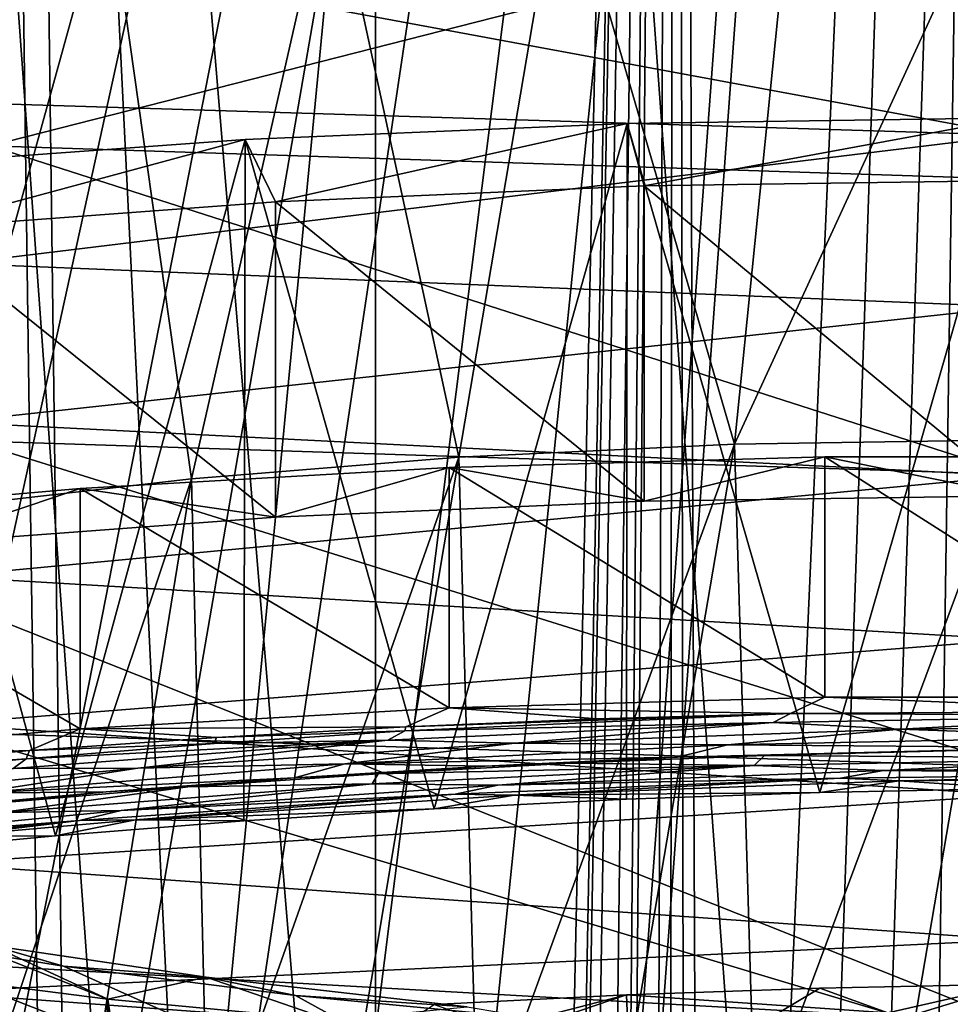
# Model space of a CAD drawing. Header units: metres. Extents: x -24 to 24, y -69 to 184.
# Tile 480 of 656: x -3.2 to -0.2, y 130.22 to 133.39. Entities that reach past the tile are written whole.
import ezdxf

# ---------------------------------------------------------------- set-up
doc = ezdxf.new("R2010")
doc.units = ezdxf.units.M
for name, color, linetype in [('1075', 7, 'CONTINUOUS'), ('1252', 7, 'CONTINUOUS'), ('1525', 7, 'CONTINUOUS'), ('1589', 7, 'CONTINUOUS'), ('1772', 7, 'CONTINUOUS'), ('1880', 7, 'CONTINUOUS'), ('1906', 7, 'CONTINUOUS'), ('2529', 7, 'CONTINUOUS'), ('2941', 7, 'CONTINUOUS'), ('367', 7, 'CONTINUOUS'), ('369', 7, 'CONTINUOUS'), ('373', 7, 'CONTINUOUS'), ('383', 7, 'CONTINUOUS'), ('3964', 2, 'CONTINUOUS'), ('3967', 7, 'CONTINUOUS'), ('419', 2, 'CONTINUOUS'), ('420', 2, 'CONTINUOUS'), ('423', 3, 'CONTINUOUS'), ('424', 3, 'CONTINUOUS'), ('426', 3, 'CONTINUOUS'), ('434', 7, 'CONTINUOUS'), ('464', 7, 'CONTINUOUS'), ('468', 7, 'CONTINUOUS'), ('497', 7, 'CONTINUOUS'), ('499', 7, 'CONTINUOUS'), ('554', 2, 'CONTINUOUS'), ('563', 2, 'CONTINUOUS')]:
    doc.layers.add(name, color=color, linetype=linetype)

msp = doc.modelspace()

# ---------------------------------------------------------------- linework, layer by layer
at = {"layer": '1075'}
for points in [[(-1.815886, 131.950532, 232.195005), (-0.60762, 131.984539, 232.321922), (-1.188961, 131.84228, 231.791004)], [(-1.188961, 131.84228, 231.791004), (-0.60762, 131.984539, 232.321922), (0.012027, 131.859388, 231.854851)], [(-0.60762, 131.984539, 232.321922), (0.607618, 131.984539, 232.321922), (0.012027, 131.859388, 231.854851)], [(-3.003084, 131.882897, 231.942589), (-1.815886, 131.950532, 232.195005), (-2.374994, 131.790474, 231.597661)], [(-2.374994, 131.790474, 231.597661), (-1.815886, 131.950532, 232.195005), (-1.188961, 131.84228, 231.791004)], [(-4.15488, 131.782451, 231.567717), (-3.003084, 131.882897, 231.942589), (-3.531022, 131.704633, 231.2773)], [(-3.531022, 131.704633, 231.2773), (-3.003084, 131.882897, 231.942589), (-2.374994, 131.790474, 231.597661)]]:
    msp.add_3dface(points, dxfattribs=at)
at = {"layer": '1252'}
for points in [[(0.872439, 130.953169, 232.757719), (-0.369126, 130.942659, 232.788975), (0, 130.918378, 232.90934)], [(-0.369126, 130.942659, 232.788975), (-1.607282, 130.897158, 232.689434), (-0.623732, 130.905222, 232.89534)], [(0, 130.918378, 232.90934), (-0.369126, 130.942659, 232.788975), (-0.623732, 130.905222, 232.89534)], [(-1.607282, 130.897158, 232.689434), (-2.825111, 130.81729, 232.460496), (-1.863761, 130.852809, 232.769515)], [(-1.245797, 130.883335, 232.848664), (-1.607282, 130.897158, 232.689434), (-1.863761, 130.852809, 232.769515)], [(-0.623732, 130.905222, 232.89534), (-1.607282, 130.897158, 232.689434), (-1.245797, 130.883335, 232.848664)], [(-1.863761, 130.852809, 232.769515), (-2.825111, 130.81729, 232.460496), (-2.476316, 130.813715, 232.658088)], [(-2.825111, 130.81729, 232.460496), (-3.42204, 130.764698, 232.298346), (-3.082027, 130.766135, 232.514603)], [(-2.476316, 130.813715, 232.658088), (-2.825111, 130.81729, 232.460496), (-3.082027, 130.766135, 232.514603)], [(-3.082027, 130.766135, 232.514603), (-3.42204, 130.764698, 232.298346), (-3.678358, 130.710264, 232.339648)]]:
    msp.add_3dface(points, dxfattribs=at)
at = {"layer": '1525'}
for points in [[(-1.0818, 131.018787, 232.652848), (-0.175869, 131.03994, 232.699357), (0.162692, 131.049656, 232.696958)], [(-1.700439, 130.990139, 232.581257), (-1.425172, 130.999161, 232.618531), (-1.0818, 131.018787, 232.652848)], [(-1.425172, 130.999161, 232.618531), (-0.80151, 131.024011, 232.675651), (-1.0818, 131.018787, 232.652848)], [(-0.80151, 131.024011, 232.675651), (-0.175869, 131.03994, 232.699357), (-1.0818, 131.018787, 232.652848)], [(-2.313832, 130.952796, 232.476914), (-2.044381, 130.965482, 232.528191), (-1.700439, 130.990139, 232.581257)], [(-2.044381, 130.965482, 232.528191), (-1.425172, 130.999161, 232.618531), (-1.700439, 130.990139, 232.581257)], [(-2.91944, 130.906924, 232.340325), (-2.657004, 130.923092, 232.404981), (-2.313832, 130.952796, 232.476914)], [(-2.657004, 130.923092, 232.404981), (-2.044381, 130.965482, 232.528191), (-2.313832, 130.952796, 232.476914)], [(-3.260999, 130.872145, 232.249384), (-2.657004, 130.923092, 232.404981), (-2.91944, 130.906924, 232.340325)], [(-3.516283, 130.852613, 232.171775), (-3.260999, 130.872145, 232.249384), (-2.91944, 130.906924, 232.340325)]]:
    msp.add_3dface(points, dxfattribs=at)
at = {"layer": '1589'}
for points in [[(-0.607628, 131.211799, 232.528978), (-1.815888, 131.177791, 232.40206), (-0.718249, 131.159088, 232.713723)], [(0.496248, 131.166427, 232.709193), (-0.607628, 131.211799, 232.528978), (-0.718249, 131.159088, 232.713723)], [(0.607628, 131.211799, 232.528978), (-0.607628, 131.211799, 232.528978), (0.496248, 131.166427, 232.709193)], [(-1.815888, 131.177791, 232.40206), (-3.00307, 131.110158, 232.149648), (-1.955101, 131.116588, 232.590154)], [(-1.339025, 131.142177, 232.668211), (-1.815888, 131.177791, 232.40206), (-1.955101, 131.116588, 232.590154)], [(-0.718249, 131.159088, 232.713723), (-1.815888, 131.177791, 232.40206), (-1.339025, 131.142177, 232.668211)], [(-3.00307, 131.110158, 232.149648), (-4.154883, 131.00971, 231.774773), (-3.165946, 131.039896, 232.33815)], [(-2.564331, 131.082466, 232.480035), (-3.00307, 131.110158, 232.149648), (-3.165946, 131.039896, 232.33815)], [(-1.955101, 131.116588, 232.590154), (-3.00307, 131.110158, 232.149648), (-2.564331, 131.082466, 232.480035)], [(-3.165946, 131.039896, 232.33815), (-4.154883, 131.00971, 231.774773), (-4.340075, 130.92993, 231.96084)]]:
    msp.add_3dface(points, dxfattribs=at)
at = {"layer": '1772'}
for points in [[(-0.718249, 131.159088, 232.713723), (-1.955101, 131.116588, 232.590154), (-1.95879, 131.103443, 232.576502)], [(-0.718249, 131.159088, 232.713723), (-1.339025, 131.142177, 232.668211), (-1.955101, 131.116588, 232.590154)], [(-1.955101, 131.116588, 232.590154), (-2.564331, 131.082466, 232.480035), (-1.95879, 131.103443, 232.576502)], [(-2.564331, 131.082466, 232.480035), (-3.165946, 131.039896, 232.33815), (-2.571411, 131.062575, 232.458774)], [(-1.95879, 131.103443, 232.576502), (-2.564331, 131.082466, 232.480035), (-2.571411, 131.062575, 232.458774)], [(-2.571411, 131.062575, 232.458774), (-3.165946, 131.039896, 232.33815), (-3.176665, 131.013139, 232.308648)], [(-3.165946, 131.039896, 232.33815), (-4.340075, 130.92993, 231.96084), (-3.176665, 131.013139, 232.308648)], [(-3.176665, 131.013139, 232.308648), (-4.340075, 130.92993, 231.96084), (-3.772854, 130.955253, 232.12647)], [(0, 130.289304, 233.0779), (-0.623851, 130.276144, 233.063895), (-0.405735, 130.196763, 232.987554)], [(0.845489, 130.208268, 232.959436), (0, 130.289304, 233.0779), (-0.405735, 130.196763, 232.987554)], [(-1.245845, 130.254258, 233.017219), (-1.864239, 130.223707, 232.938001), (-1.65238, 130.149764, 232.882948)], [(-0.405735, 130.196763, 232.987554), (-1.245845, 130.254258, 233.017219), (-1.65238, 130.149764, 232.882948)], [(-0.623851, 130.276144, 233.063895), (-1.245845, 130.254258, 233.017219), (-0.405735, 130.196763, 232.987554)]]:
    msp.add_3dface(points, dxfattribs=at)
at = {"layer": '1880'}
for points in [[(-0.718249, 131.159088, 232.713723), (-1.95879, 131.103443, 232.576502), (-0.773502, 131.130557, 232.689809)], [(0.480673, 131.152597, 232.700665), (-0.718249, 131.159088, 232.713723), (-0.773502, 131.130557, 232.689809)], [(0.480673, 131.152597, 232.700665), (-0.773502, 131.130557, 232.689809), (-0.365935, 131.109318, 232.694414)], [(0.496248, 131.166427, 232.709193), (-0.718249, 131.159088, 232.713723), (0.480673, 131.152597, 232.700665)], [(0.880906, 131.119757, 232.662253), (0.480673, 131.152597, 232.700665), (-0.365935, 131.109318, 232.694414)], [(-0.773502, 131.130557, 232.689809), (-2.013417, 131.073239, 232.546458), (-1.606063, 131.063607, 232.594539)], [(-0.773502, 131.130557, 232.689809), (-1.95879, 131.103443, 232.576502), (-2.013417, 131.073239, 232.546458)], [(-0.365935, 131.109318, 232.694414), (-0.773502, 131.130557, 232.689809), (-1.606063, 131.063607, 232.594539)], [(-0.365935, 131.109318, 232.694414), (-1.606063, 131.063607, 232.594539), (-0.920996, 131.058373, 232.661491)], [(0.32606, 131.084669, 232.688417), (-0.365935, 131.109318, 232.694414), (-0.920996, 131.058373, 232.661491)], [(0.880906, 131.119757, 232.662253), (-0.365935, 131.109318, 232.694414), (0.32606, 131.084669, 232.688417)], [(-1.95879, 131.103443, 232.576502), (-2.571411, 131.062575, 232.458774), (-2.013417, 131.073239, 232.546458)], [(0.162692, 131.049656, 232.696958), (0.32606, 131.084669, 232.688417), (-0.920996, 131.058373, 232.661491)], [(-2.013417, 131.073239, 232.546458), (-3.217795, 130.982269, 232.275542), (-2.817503, 130.983937, 232.366287)], [(-2.013417, 131.073239, 232.546458), (-3.176665, 131.013139, 232.308648), (-3.217795, 130.982269, 232.275542)], [(-2.571411, 131.062575, 232.458774), (-3.176665, 131.013139, 232.308648), (-2.013417, 131.073239, 232.546458)], [(-1.606063, 131.063607, 232.594539), (-2.013417, 131.073239, 232.546458), (-2.817503, 130.983937, 232.366287)], [(-1.606063, 131.063607, 232.594539), (-2.817503, 130.983937, 232.366287), (-2.151188, 130.997214, 232.503463)], [(-0.920996, 131.058373, 232.661491), (-1.606063, 131.063607, 232.594539), (-2.151188, 130.997214, 232.503463)], [(-1.0818, 131.018787, 232.652848), (-0.920996, 131.058373, 232.661491), (-2.151188, 130.997214, 232.503463)], [(-1.0818, 131.018787, 232.652848), (0.162692, 131.049656, 232.696958), (-0.920996, 131.058373, 232.661491)], [(-3.176665, 131.013139, 232.308648), (-3.772854, 130.955253, 232.12647), (-3.217795, 130.982269, 232.275542)], [(-1.700439, 130.990139, 232.581257), (-1.0818, 131.018787, 232.652848), (-2.151188, 130.997214, 232.503463)], [(-2.817503, 130.983937, 232.366287), (-3.980554, 130.872644, 232.017338), (-3.343818, 130.902905, 232.219642)], [(-2.817503, 130.983937, 232.366287), (-3.217795, 130.982269, 232.275542), (-3.980554, 130.872644, 232.017338)], [(-2.151188, 130.997214, 232.503463), (-2.817503, 130.983937, 232.366287), (-3.343818, 130.902905, 232.219642)], [(-2.313832, 130.952796, 232.476914), (-2.151188, 130.997214, 232.503463), (-3.343818, 130.902905, 232.219642)], [(-2.313832, 130.952796, 232.476914), (-1.700439, 130.990139, 232.581257), (-2.151188, 130.997214, 232.503463)], [(-2.91944, 130.906924, 232.340325), (-2.313832, 130.952796, 232.476914), (-3.343818, 130.902905, 232.219642)], [(-3.516283, 130.852613, 232.171775), (-2.91944, 130.906924, 232.340325), (-3.343818, 130.902905, 232.219642)]]:
    msp.add_3dface(points, dxfattribs=at)
at = {"layer": '1906'}
for points in [[(-0.60762, 131.984539, 232.321922), (-1.815886, 131.950532, 232.195005), (-0.607628, 131.211799, 232.528978)], [(-0.60762, 131.984539, 232.321922), (-0.607628, 131.211799, 232.528978), (0.607628, 131.211799, 232.528978)], [(0.607618, 131.984539, 232.321922), (-0.60762, 131.984539, 232.321922), (0.607628, 131.211799, 232.528978)], [(-1.815886, 131.950532, 232.195005), (-3.003084, 131.882897, 231.942589), (-1.815888, 131.177791, 232.40206)], [(-1.815886, 131.950532, 232.195005), (-1.815888, 131.177791, 232.40206), (-0.607628, 131.211799, 232.528978)], [(-3.003084, 131.882897, 231.942589), (-4.15488, 131.782451, 231.567717), (-3.00307, 131.110158, 232.149648)], [(-3.003084, 131.882897, 231.942589), (-3.00307, 131.110158, 232.149648), (-1.815888, 131.177791, 232.40206)], [(-4.15488, 131.782451, 231.567717), (-4.154883, 131.00971, 231.774773), (-3.00307, 131.110158, 232.149648)]]:
    msp.add_3dface(points, dxfattribs=at)
at = {"layer": '2529'}
for points in [[(-0.80151, 131.024011, 232.675651), (-1.425172, 130.999161, 232.618531), (-0.835259, 130.991606, 232.68626)], [(-0.80151, 131.024011, 232.675651), (-0.835259, 130.991606, 232.68626), (0.408134, 131.015436, 232.70419)], [(-0.835259, 130.991606, 232.68626), (-0.419014, 130.975614, 232.7283), (0.408134, 131.015436, 232.70419)], [(-0.175869, 131.03994, 232.699357), (-0.80151, 131.024011, 232.675651), (0.408134, 131.015436, 232.70419)], [(-0.419014, 130.975614, 232.7283), (0.829236, 130.98756, 232.701683), (0.408134, 131.015436, 232.70419)], [(-2.063432, 130.933049, 232.537828), (-1.659563, 130.928361, 232.622692), (-0.835259, 130.991606, 232.68626)], [(-2.044381, 130.965482, 232.528191), (-2.063432, 130.933049, 232.537828), (-0.835259, 130.991606, 232.68626)], [(-1.425172, 130.999161, 232.618531), (-2.044381, 130.965482, 232.528191), (-0.835259, 130.991606, 232.68626)], [(-1.659563, 130.928361, 232.622692), (-0.419014, 130.975614, 232.7283), (-0.835259, 130.991606, 232.68626)], [(-0.419014, 130.975614, 232.7283), (0.692562, 130.966775, 232.739064), (0.829236, 130.98756, 232.701683)], [(-2.044381, 130.965482, 232.528191), (-2.657004, 130.923092, 232.404981), (-2.063432, 130.933049, 232.537828)], [(-1.796791, 130.899848, 232.630988), (-0.557224, 130.950917, 232.751033), (-1.659563, 130.928361, 232.622692)], [(-1.796791, 130.899848, 232.630988), (-1.607282, 130.897158, 232.689434), (-0.557224, 130.950917, 232.751033)], [(-1.659563, 130.928361, 232.622692), (-0.557224, 130.950917, 232.751033), (-0.419014, 130.975614, 232.7283)], [(-1.607282, 130.897158, 232.689434), (-0.369126, 130.942659, 232.788975), (-0.557224, 130.950917, 232.751033)], [(-0.557224, 130.950917, 232.751033), (0.692562, 130.966775, 232.739064), (-0.419014, 130.975614, 232.7283)], [(-0.557224, 130.950917, 232.751033), (-0.369126, 130.942659, 232.788975), (0.692562, 130.966775, 232.739064)], [(-0.369126, 130.942659, 232.788975), (0.872439, 130.953169, 232.757719), (0.692562, 130.966775, 232.739064)], [(-2.657004, 130.923092, 232.404981), (-3.260999, 130.872145, 232.249384), (-3.255668, 130.841399, 232.263899)], [(-3.255668, 130.841399, 232.263899), (-2.870484, 130.847159, 232.388697), (-2.063432, 130.933049, 232.537828)], [(-2.657004, 130.923092, 232.404981), (-3.255668, 130.841399, 232.263899), (-2.063432, 130.933049, 232.537828)], [(-2.870484, 130.847159, 232.388697), (-1.659563, 130.928361, 232.622692), (-2.063432, 130.933049, 232.537828)], [(-2.870484, 130.847159, 232.388697), (-1.796791, 130.899848, 232.630988), (-1.659563, 130.928361, 232.622692)], [(-3.004541, 130.815024, 232.383176), (-1.796791, 130.899848, 232.630988), (-2.870484, 130.847159, 232.388697)], [(-3.004541, 130.815024, 232.383176), (-2.825111, 130.81729, 232.460496), (-1.796791, 130.899848, 232.630988)], [(-2.825111, 130.81729, 232.460496), (-1.607282, 130.897158, 232.689434), (-1.796791, 130.899848, 232.630988)], [(-4.031986, 130.734419, 232.034257), (-2.870484, 130.847159, 232.388697), (-3.255668, 130.841399, 232.263899)], [(-4.031986, 130.734419, 232.034257), (-3.004541, 130.815024, 232.383176), (-2.870484, 130.847159, 232.388697)], [(-4.160554, 130.69904, 232.01617), (-3.004541, 130.815024, 232.383176), (-4.031986, 130.734419, 232.034257)], [(-4.160554, 130.69904, 232.01617), (-3.42204, 130.764698, 232.298346), (-3.004541, 130.815024, 232.383176)], [(-3.42204, 130.764698, 232.298346), (-2.825111, 130.81729, 232.460496), (-3.004541, 130.815024, 232.383176)]]:
    msp.add_3dface(points, dxfattribs=at)
at = {"layer": '2941'}
for points in [[(-1.188964, 132.856502, 231.519242), (-2.374894, 132.804702, 231.325922), (-1.188961, 131.84228, 231.791004)], [(0.011918, 132.87361, 231.583091), (-1.188964, 132.856502, 231.519242), (0.012027, 131.859388, 231.854851)], [(-1.188964, 132.856502, 231.519242), (-1.188961, 131.84228, 231.791004), (0.012027, 131.859388, 231.854851)], [(-2.374894, 132.804702, 231.325922), (-3.530981, 132.718859, 231.005553), (-2.374994, 131.790474, 231.597661)], [(-2.374894, 132.804702, 231.325922), (-2.374994, 131.790474, 231.597661), (-1.188961, 131.84228, 231.791004)], [(-3.530981, 132.718859, 231.005553), (-3.531022, 131.704633, 231.2773), (-2.374994, 131.790474, 231.597661)]]:
    msp.add_3dface(points, dxfattribs=at)
at = {"layer": '367'}
for points in [[(-3.257648, 53.355916, -24.030194), (-3.255157, 145.2, -24.030532), (-3.074112, 53.763191, -24.054362)], [(-3.255157, 145.2, -24.030532), (-1.087972, 145.2, -24.225582), (-3.074112, 53.763191, -24.054362)], [(-3.074112, 53.763191, -24.054362), (-1.087972, 145.2, -24.225582), (-2.835465, 54.138789, -24.083659)], [(-2.835465, 54.138789, -24.083659), (-1.087972, 145.2, -24.225582), (-2.752013, 54.246391, -24.093338)], [(-2.752013, 54.246391, -24.093338), (-1.087972, 145.2, -24.225582), (-2.546691, 54.475214, -24.115905)], [(-2.546691, 54.475214, -24.115905), (-1.087972, 145.2, -24.225582), (-2.211462, 54.76808, -24.148953)], [(-2.211462, 54.76808, -24.148953), (-1.087972, 145.2, -24.225582), (-1.952702, 54.943909, -24.171253)], [(-1.952702, 54.943909, -24.171253), (-1.087972, 145.2, -24.225582), (-1.83201, 55.013919, -24.1807)], [(-1.83201, 55.013919, -24.1807), (-1.087972, 145.2, -24.225582), (-1.409199, 55.209213, -24.20902)], [(-1.409199, 55.209213, -24.20902), (-1.087972, 145.2, -24.225582), (-1.18108, 55.286826, -24.221221)], [(-1.18108, 55.286826, -24.221221), (-1.087972, 145.2, -24.225582), (-0.939204, 55.350886, -24.231805)], [(-1.087972, 145.2, -24.225582), (1.087972, 145.2, -24.225582), (-0.939204, 55.350886, -24.231805)], [(-0.939204, 55.350886, -24.231805), (1.087972, 145.2, -24.225582), (-0.476055, 55.429567, -24.245327)], [(-0.476055, 55.429567, -24.245327), (1.087972, 145.2, -24.225582), (0, 55.456236, -24.25)]]:
    msp.add_3dface(points, dxfattribs=at)
at = {"layer": '369'}
for points in [[(-2.998952, 125.286926, 24.063848), (-3.255157, 145.2, 24.030532), (-4.96888, 125.287837, 23.735474)], [(-1.087972, 145.2, 24.225582), (-3.255157, 145.2, 24.030532), (-2.998952, 125.286926, 24.063848)], [(-1.005745, 125.285363, 24.229135), (-1.087972, 145.2, 24.225582), (-2.998952, 125.286926, 24.063848)], [(0.995562, 125.28536, 24.229555), (-1.087972, 145.2, 24.225582), (-1.005745, 125.285363, 24.229135)], [(1.087972, 145.2, 24.225582), (-1.087972, 145.2, 24.225582), (0.995562, 125.28536, 24.229555)]]:
    msp.add_3dface(points, dxfattribs=at)
at = {"layer": '373'}
for points in [[(0, 146.423799, 240.142002), (-6.403596, 117.199254, 32.493216), (-6.468189, 146.382367, 240.147825)], [(-5.725305, 117.232454, 32.670329), (-6.403596, 117.199254, 32.493216), (0, 146.423799, 240.142002)], [(-5.042963, 117.261956, 32.827448), (-5.725305, 117.232454, 32.670329), (0, 146.423799, 240.142002)], [(-4.357656, 117.287707, 32.964383), (-5.042963, 117.261956, 32.827448), (0, 146.423799, 240.142002)], [(-3.670487, 117.309667, 33.080997), (-4.357656, 117.287707, 32.964383), (0, 146.423799, 240.142002)], [(-2.982479, 117.327814, 33.177225), (-3.670487, 117.309667, 33.080997), (0, 146.423799, 240.142002)], [(-2.138549, 117.344931, 33.267965), (-2.982479, 117.327814, 33.177225), (0, 146.423799, 240.142002)], [(-1.284928, 117.356471, 33.329079), (-2.138549, 117.344931, 33.267965), (0, 146.423799, 240.142002)], [(-0.997816, 117.359056, 33.342766), (-1.284928, 117.356471, 33.329079), (0, 146.423799, 240.142002)], [(-0.429813, 117.362253, 33.359688), (-0.997816, 117.359056, 33.342766), (0, 146.423799, 240.142002)], [(0.425551, 117.362268, 33.359767), (-0.429813, 117.362253, 33.359688), (0, 146.423799, 240.142002)]]:
    msp.add_3dface(points, dxfattribs=at)
at = {"layer": '383'}
for points in [[(0.003425, 133.825476, 242.922409), (-3.229274, 133.930882, 242.907595), (-3.291834, 132.984404, 242.983465)], [(0.003425, 133.825476, 242.922409), (-3.291834, 132.984404, 242.983465), (0.003491, 132.877564, 242.998553)], [(-3.291834, 132.984404, 242.983465), (-3.353515, 132.035568, 242.946177), (0.003556, 131.927314, 242.961679)], [(0.003491, 132.877564, 242.998553), (-3.291834, 132.984404, 242.983465), (0.003556, 131.927314, 242.961679)], [(-3.353515, 132.035568, 242.946177), (-3.413439, 131.097795, 242.796258), (0.003619, 130.988153, 242.812309)], [(0.003556, 131.927314, 242.961679), (-3.353515, 132.035568, 242.946177), (0.003619, 130.988153, 242.812309)], [(-3.413439, 131.097795, 242.796258), (-3.470757, 130.184352, 242.535831), (0.00368, 130.073351, 242.552552)], [(0.003619, 130.988153, 242.812309), (-3.413439, 131.097795, 242.796258), (0.00368, 130.073351, 242.552552)]]:
    msp.add_3dface(points, dxfattribs=at)
at = {"layer": '3964'}
for points in [[(-1.243453, 133.056746, 232.266564), (0, 133.074196, 232.33169), (-0.623732, 130.905222, 232.89534)], [(0, 133.074196, 232.33169), (0, 130.918378, 232.90934), (-0.623732, 130.905222, 232.89534)], [(-2.472211, 133.004606, 232.071976), (-1.243453, 133.056746, 232.266564), (-1.863761, 130.852809, 232.769515)], [(-1.243453, 133.056746, 232.266564), (-1.245797, 130.883335, 232.848664), (-1.863761, 130.852809, 232.769515)], [(-1.243453, 133.056746, 232.266564), (-0.623732, 130.905222, 232.89534), (-1.245797, 130.883335, 232.848664)], [(-3.671965, 132.918391, 231.750215), (-2.472211, 133.004606, 232.071976), (-3.082027, 130.766135, 232.514603)], [(-2.472211, 133.004606, 232.071976), (-2.476316, 130.813715, 232.658088), (-3.082027, 130.766135, 232.514603)], [(-2.472211, 133.004606, 232.071976), (-1.863761, 130.852809, 232.769515), (-2.476316, 130.813715, 232.658088)], [(-3.671965, 132.918391, 231.750215), (-3.082027, 130.766135, 232.514603), (-3.678358, 130.710264, 232.339648)]]:
    msp.add_3dface(points, dxfattribs=at)
at = {"layer": '3967'}
for points in [[(0, 128.97765, 209.284256), (-11.453786, 129.202222, 208.963535), (-5.76376, 130.953572, 216.075348)], [(0, 128.97765, 209.284256), (-5.76376, 130.953572, 216.075348), (-5.177508, 130.773835, 215.463877)], [(0, 128.97765, 209.284256), (-5.177508, 130.773835, 215.463877), (-4.520451, 130.610643, 214.921311)], [(0, 128.97765, 209.284256), (-4.520451, 130.610643, 214.921311), (-3.796975, 130.465558, 214.453046)], [(0, 128.97765, 209.284256), (-3.796975, 130.465558, 214.453046), (-3.056693, 130.346786, 214.084681)], [(0, 128.97765, 209.284256), (-3.056693, 130.346786, 214.084681), (-2.310622, 130.252549, 213.808468)], [(0, 128.97765, 209.284256), (-2.310622, 130.252549, 213.808468), (-1.528781, 130.177936, 213.609108)]]:
    msp.add_3dface(points, dxfattribs=at)
at = {"layer": '419'}
for points in [[(0, 130.289304, 233.0779), (-1.231237, 129.913193, 233.110246), (-0.623851, 130.276144, 233.063895)], [(0, 129.947623, 233.169453), (-1.231237, 129.913193, 233.110246), (0, 130.289304, 233.0779)], [(-1.245845, 130.254258, 233.017219), (-2.448978, 129.844896, 232.923887), (-1.864239, 130.223707, 232.938001)], [(-1.231237, 129.913193, 233.110246), (-2.448978, 129.844896, 232.923887), (-1.245845, 130.254258, 233.017219)], [(-0.623851, 130.276144, 233.063895), (-1.231237, 129.913193, 233.110246), (-1.245845, 130.254258, 233.017219)]]:
    msp.add_3dface(points, dxfattribs=at)
at = {"layer": '420'}
for points in [[(0, 133.074196, 232.33169), (-1.243453, 133.056746, 232.266564), (-1.188964, 132.856502, 231.519242)], [(0.011918, 132.87361, 231.583091), (0, 133.074196, 232.33169), (-1.188964, 132.856502, 231.519242)], [(-1.243453, 133.056746, 232.266564), (-2.472211, 133.004606, 232.071976), (-2.374894, 132.804702, 231.325922)], [(-1.188964, 132.856502, 231.519242), (-1.243453, 133.056746, 232.266564), (-2.374894, 132.804702, 231.325922)], [(-2.472211, 133.004606, 232.071976), (-3.671965, 132.918391, 231.750215), (-3.530981, 132.718859, 231.005553)], [(-2.374894, 132.804702, 231.325922), (-2.472211, 133.004606, 232.071976), (-3.530981, 132.718859, 231.005553)]]:
    msp.add_3dface(points, dxfattribs=at)
at = {"layer": '423'}
for points in [[(-3.679708, 130.338177, 214.393319), (-2.913987, 130.240991, 214.030618), (-3.396461, 130.431123, 214.388073)], [(-3.396461, 130.431123, 214.388073), (-2.913987, 130.240991, 214.030618), (-3.287404, 130.413039, 214.330378)], [(-3.287404, 130.413039, 214.330378), (-2.913987, 130.240991, 214.030618), (-2.597585, 130.311811, 214.015274)], [(-2.913987, 130.240991, 214.030618), (-2.196687, 130.173614, 213.779161), (-2.597585, 130.311811, 214.015274)], [(-2.597585, 130.311811, 214.015274), (-2.196687, 130.173614, 213.779161), (-1.758319, 130.216133, 213.736192)]]:
    msp.add_3dface(points, dxfattribs=at)
at = {"layer": '424'}
for points in [[(-1.453894, 133.93395, 227.812926), (-0.702216, 133.962245, 227.918525), (-0.898841, 132.02493, 228.415773)], [(-0.898841, 132.02493, 228.415773), (-0.000009, 133.978623, 227.948138), (0, 132.03892, 228.467987)], [(-0.702216, 133.962245, 227.918525), (-0.000009, 133.978623, 227.948138), (-0.898841, 132.02493, 228.415773)], [(-2.196861, 133.885631, 227.632597), (-1.453894, 133.93395, 227.812926), (-1.784726, 131.983159, 228.259883)], [(-1.784726, 131.983159, 228.259883), (-1.453894, 133.93395, 227.812926), (-0.898841, 132.02493, 228.415773)], [(-2.914164, 133.818248, 227.381119), (-2.196861, 133.885631, 227.632597), (-2.644884, 131.914211, 228.002566)], [(-2.644884, 131.914211, 228.002566), (-2.196861, 133.885631, 227.632597), (-1.784726, 131.983159, 228.259883)], [(-3.679897, 133.721054, 227.018388), (-2.914164, 133.818248, 227.381119), (-3.466917, 131.81908, 227.64753)], [(-3.466917, 131.81908, 227.64753), (-2.914164, 133.818248, 227.381119), (-2.644884, 131.914211, 228.002566)], [(-3.144561, 126.113864, 215.241891), (-3.679708, 130.338177, 214.393319), (-3.550036, 126.166232, 215.437335)], [(-2.913987, 130.240991, 214.030618), (-3.679708, 130.338177, 214.393319), (-3.144561, 126.113864, 215.241891)], [(-2.727698, 126.067937, 215.07049), (-2.913987, 130.240991, 214.030618), (-3.144561, 126.113864, 215.241891)], [(-2.301028, 126.028621, 214.923763), (-2.913987, 130.240991, 214.030618), (-2.727698, 126.067937, 215.07049)], [(-2.196687, 130.173614, 213.779161), (-2.913987, 130.240991, 214.030618), (-2.301028, 126.028621, 214.923763)]]:
    msp.add_3dface(points, dxfattribs=at)
at = {"layer": '426'}
for points in [[(-0.898841, 132.02493, 228.415773), (0, 132.03892, 228.467987), (-0.831387, 129.805328, 229.018623)], [(-0.831387, 129.805328, 229.018623), (0, 132.03892, 228.467987), (-0.379927, 129.814798, 229.053967)], [(-0.379927, 129.814798, 229.053967), (0, 132.03892, 228.467987), (0.073225, 129.817198, 229.062924)], [(-1.784726, 131.983159, 228.259883), (-0.898841, 132.02493, 228.415773), (-1.723909, 129.765316, 228.869299)], [(-1.723909, 129.765316, 228.869299), (-0.898841, 132.02493, 228.415773), (-1.279867, 129.788818, 228.957006)], [(-1.279867, 129.788818, 228.957006), (-0.898841, 132.02493, 228.415773), (-0.831387, 129.805328, 229.018623)], [(-2.644884, 131.914211, 228.002566), (-1.784726, 131.983159, 228.259883), (-2.591072, 129.697769, 228.61721)], [(-2.591072, 129.697769, 228.61721), (-1.784726, 131.983159, 228.259883), (-2.161254, 129.734948, 228.755962)], [(-2.161254, 129.734948, 228.755962), (-1.784726, 131.983159, 228.259883), (-1.723909, 129.765316, 228.869299)], [(-3.466917, 131.81908, 227.64753), (-2.644884, 131.914211, 228.002566), (-3.420431, 129.603669, 228.266021)], [(-3.420431, 129.603669, 228.266021), (-2.644884, 131.914211, 228.002566), (-3.011309, 129.653955, 228.453691)], [(-3.011309, 129.653955, 228.453691), (-2.644884, 131.914211, 228.002566), (-2.591072, 129.697769, 228.61721)]]:
    msp.add_3dface(points, dxfattribs=at)
at = {"layer": '434'}
for points in [[(-3.305357, 142.081073, 235.75762), (-0.937373, 113.718993, 33.859857), (0, 142.110666, 235.869139)], [(-0.937373, 113.718993, 33.859857), (0.002991, 113.722717, 33.878384), (0, 142.110666, 235.869139)], [(-3.901686, 113.657335, 33.551181), (-2.912464, 113.686399, 33.696871), (-3.305357, 142.081073, 235.75762)], [(-2.912464, 113.686399, 33.696871), (-1.912352, 113.707124, 33.800595), (-3.305357, 142.081073, 235.75762)], [(-1.912352, 113.707124, 33.800595), (-0.937373, 113.718993, 33.859857), (-3.305357, 142.081073, 235.75762)]]:
    msp.add_3dface(points, dxfattribs=at)
at = {"layer": '464'}
for points in [[(-3.337294, 133.637455, 239.973614), (0, 133.018419, 240.142455), (-3.366845, 133.122476, 240.013499)], [(-3.337294, 133.637455, 239.973614), (0, 133.569225, 240.100889), (0, 133.018419, 240.142455)], [(-3.366845, 133.122476, 240.013499), (0, 133.018419, 240.142455), (-3.393809, 132.606297, 239.991201)], [(0, 133.018419, 240.142455), (0, 132.466909, 240.113049), (-3.393809, 132.606297, 239.991201)], [(-3.393809, 132.606297, 239.991201), (0, 132.466909, 240.113049), (-3.417783, 132.096387, 239.907044)], [(0, 132.466909, 240.113049), (-0.000001, 131.923643, 240.01316), (-3.417783, 132.096387, 239.907044)], [(-3.417783, 132.096387, 239.907044), (-0.000001, 131.923643, 240.01316), (-3.438418, 131.600127, 239.762246)], [(-0.000001, 131.923643, 240.01316), (-0.000001, 131.397455, 239.844367), (-3.438418, 131.600127, 239.762246)], [(-3.438418, 131.600127, 239.762246), (-0.000001, 131.397455, 239.844367), (-3.455418, 131.124703, 239.558903)], [(-0.000001, 131.397455, 239.844367), (-0.000001, 130.897178, 239.609457), (-3.455418, 131.124703, 239.558903)], [(-3.455418, 131.124703, 239.558903), (-0.000001, 130.897178, 239.609457), (-3.468534, 130.676996, 239.29996)], [(-0.000001, 130.897178, 239.609457), (-0.000001, 130.431167, 239.312357), (-3.468534, 130.676996, 239.29996)], [(-3.468534, 130.676996, 239.29996), (-0.000001, 130.431167, 239.312357), (-3.477578, 130.263487, 238.989164)], [(-0.000001, 130.431167, 239.312357), (-0.000002, 130.007137, 238.958024), (-3.477578, 130.263487, 238.989164)], [(-3.477578, 130.263487, 238.989164), (-0.000002, 130.007137, 238.958024), (-3.481056, 129.890588, 238.631613)]]:
    msp.add_3dface(points, dxfattribs=at)
at = {"layer": '468'}
for points in [[(-3.392373, 130.35317, 236.256533), (0, 130.162152, 236.247591), (-10.498232, 134.336361, 234.60445)], [(-10.498232, 134.336361, 234.60445), (0, 130.162152, 236.247591), (0, 134.01112, 234.452787)]]:
    msp.add_3dface(points, dxfattribs=at)
at = {"layer": '497'}
msp.add_3dface([(0, 130.162152, 236.247591), (-3.392373, 130.35317, 236.256533), (-3.468461, 130.137055, 236.383591)], dxfattribs=at)
at = {"layer": '499'}
for points in [[(-3.796975, 130.465558, 214.453046), (-3.287404, 130.413039, 214.330378), (-3.056693, 130.346786, 214.084681)], [(-3.287404, 130.413039, 214.330378), (-2.597585, 130.311811, 214.015274), (-3.056693, 130.346786, 214.084681)], [(-3.056693, 130.346786, 214.084681), (-2.597585, 130.311811, 214.015274), (-2.310622, 130.252549, 213.808468)], [(-2.597585, 130.311811, 214.015274), (-1.758319, 130.216133, 213.736192), (-2.310622, 130.252549, 213.808468)], [(-2.310622, 130.252549, 213.808468), (-1.758319, 130.216133, 213.736192), (-1.528781, 130.177936, 213.609108)]]:
    msp.add_3dface(points, dxfattribs=at)
at = {"layer": '554'}
for points in [[(-4.088499, 117.5, -21.871138), (-2.053064, 117.5, -22.155077), (-4.088427, 145.7, -21.871151)], [(-4.088427, 145.7, -21.871151), (-2.053064, 117.5, -22.155077), (-2.052971, 145.7, -22.155085)], [(-2.053064, 117.5, -22.155077), (0, 117.5, -22.25), (-2.052971, 145.7, -22.155085)], [(0, 117.5, -22.25), (0, 145.7, -22.25), (-2.052971, 145.7, -22.155085)]]:
    msp.add_3dface(points, dxfattribs=at)
at = {"layer": '563'}
for points in [[(-4.088499, 117.5, 21.871138), (-4.088427, 145.7, 21.871151), (-2.053064, 117.5, 22.155077)], [(-4.088427, 145.7, 21.871151), (-2.052971, 145.7, 22.155085), (-2.053064, 117.5, 22.155077)], [(-2.053064, 117.5, 22.155077), (0, 145.7, 22.25), (0, 117.5, 22.25)], [(-2.052971, 145.7, 22.155085), (0, 145.7, 22.25), (-2.053064, 117.5, 22.155077)]]:
    msp.add_3dface(points, dxfattribs=at)

doc.saveas('drawing.dxf')
